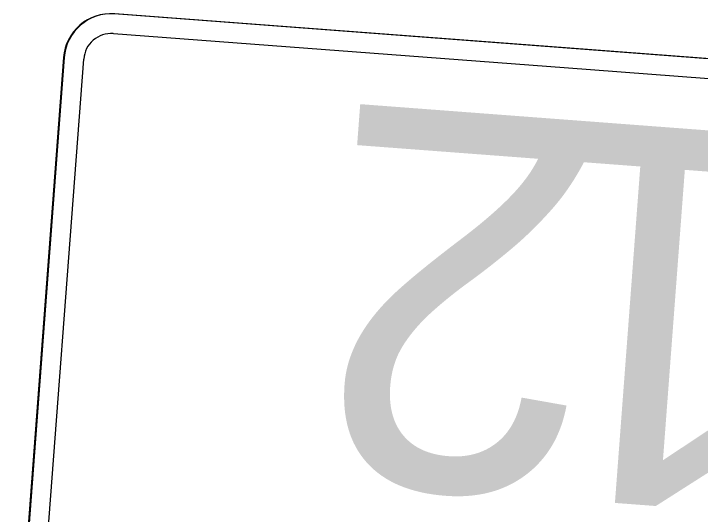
# Model space of a CAD drawing. Extents: x 2001876 to 2025694, y 804561 to 868938.
# Drawn here: x 2022953.1 to 2023004.8, y 808935.6 to 808973.3 of the extents above; entities that cross this region are included whole.
import ezdxf

# ---------------------------------------------------------------- set-up
doc = ezdxf.new("R2010")
doc.units = 0
doc.layers.add('TR SN EXTRUDED PANEL SIGNS - GROUND MOUNTED', color=7, linetype='Continuous')

msp = doc.modelspace()

# ---------------------------------------------------------------- linework, layer by layer
at = {"layer": 'TR SN EXTRUDED PANEL SIGNS - GROUND MOUNTED'}
for p, q in [((2023029.328, 808968.086), (2022960.648, 808973.265)), ((2022994.667, 808970.7), (2022960.695, 808973.261)), ((2022960.695, 808973.261), (2022960.695, 808973.261)), ((2022956.828, 808969.981), (2022953.077, 808920.247)), ((2022958.354, 808969.865), (2022958.355, 808969.865))]:
    msp.add_line(p, q, dxfattribs=at)
for points in [[(2022960.584, 808971.781), (2022960.584, 808971.782), (2022994.556, 808969.22), (2023029.264, 808966.603)], [(2023029.375, 808968.082), (2023029.375, 808968.082), (2022994.667, 808970.7)], [(2022956.875, 808969.977), (2022956.875, 808969.977), (2022953.125, 808920.243)], [(2022955.074, 808926.372), (2022955.075, 808926.373), (2022958.354, 808969.865)]]:
    msp.add_lwpolyline(points, dxfattribs=at)
for centre, radius, end in [((2022960.38, 808969.713), 3.562, 175.6878), ((2022960.427, 808969.709), 3.562, 175.6875), ((2022960.427, 808969.709), 2.078, 175.6878)]:
    msp.add_arc(centre, radius, 85.6876, end, dxfattribs=at)

# ---------------------------------------------------------------- texts
for s, p in [('2', (2022998.415, 808965.018)), ('1', (2023013.446, 808963.885))]:
    msp.add_text(s, height=28.5, rotation=175.6875, dxfattribs=at).set_placement(p)

doc.saveas('drawing.dxf')
